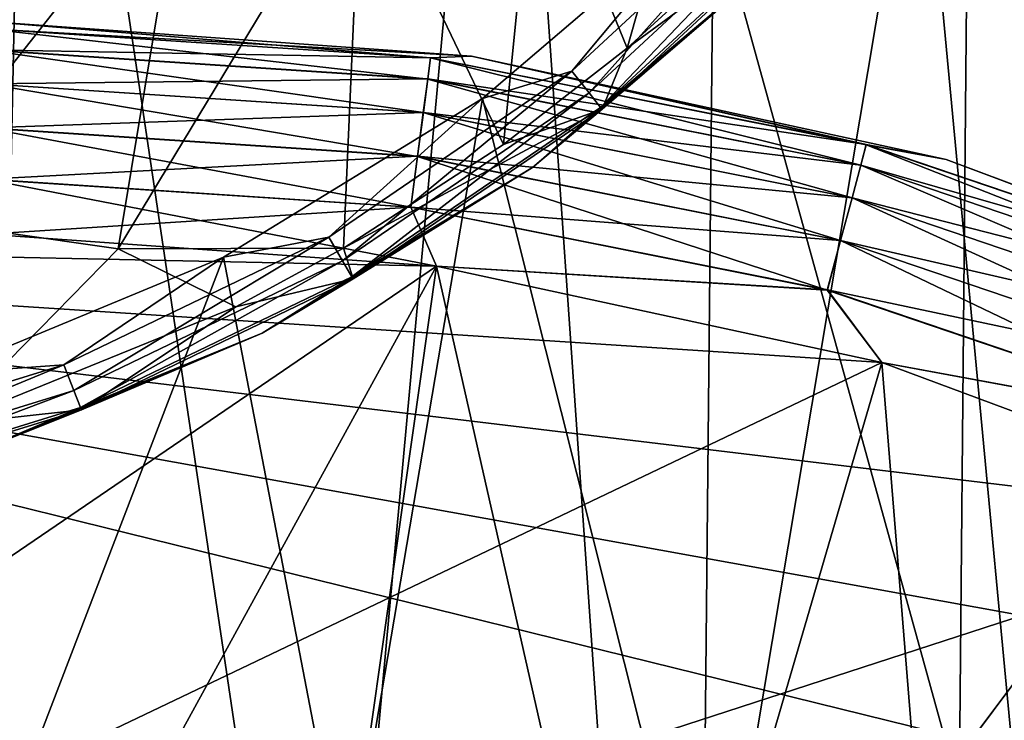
# Model space of a CAD drawing. Header units: metres. Extents: x -205 to 205, y -104 to 104.
# Tile 529 of 656: x -93.42 to -91.11, y 43.9 to 45.55. Entities that reach past the tile are written whole.
import ezdxf

# ---------------------------------------------------------------- set-up
doc = ezdxf.new("R2010")
doc.units = ezdxf.units.M
doc.layers.add('solid_01_2-CONSUMER_EHM_BOX_SW0001', color=7, linetype='CONTINUOUS')

msp = doc.modelspace()

# ---------------------------------------------------------------- linework, layer by layer
at = {"layer": 'solid_01_2-CONSUMER_EHM_BOX_SW0001'}
for points in [[(-200.010849, -74.958488), (-200.010773, 75.041512), (-0.010778, 75.04142)], [(-0.010849, -74.95858), (-200.010849, -74.958488), (-0.010778, 75.04142)], [(-91.959076, 42.820488, 75), (-76.402473, 63.637558, 75), (-185.602478, 63.645401, 75)], [(-92.726151, 42.986298, 75), (-91.959076, 42.820488, 75), (-185.602478, 63.645401, 75)], [(-93.500885, 43.041248, 75), (-92.726151, 42.986298, 75), (-185.602478, 63.645401, 75)], [(-91.959076, 42.820488, 75), (-91.220596, 42.545918, 75), (-76.402473, 63.637558, 75)], [(-91.220596, 42.545918, 75), (-90.529961, 42.169308, 75), (-76.402473, 63.637558, 75)], [(-94.903656, 47.138889, 63.099998), (-93.403656, 47.138783, 63.099998), (-93.500954, 42.541248, 63.099998)], [(-93.403656, 47.138783, 63.099998), (-92.709518, 42.476959, 63.099998), (-93.500954, 42.541248, 63.099998)], [(-93.403656, 47.138783, 63.099998), (-92.287621, 47.07291, 63.099998), (-92.709518, 42.476959, 63.099998)], [(-92.287621, 47.07291, 63.099998), (-91.95591, 42.29631, 63.099998), (-92.709518, 42.476959, 63.099998)], [(-92.287621, 47.07291, 63.099998), (-91.187531, 46.876514, 63.099998), (-91.95591, 42.29631, 63.099998)], [(-90.956551, 46.976124, 13.5), (-91.329567, 46.36731, 13.5), (-91.013229, 43.000885, 13.5)], [(-91.187531, 46.876514, 63.099998), (-91.231598, 41.994946, 63.099998), (-91.95591, 42.29631, 63.099998)], [(-91.187531, 46.876514, 63.099998), (-90.562164, 41.585911, 63.099998), (-91.231598, 41.994946, 63.099998)], [(-91.187531, 46.876514, 63.099998), (-90.117767, 46.55217, 63.099998), (-90.562164, 41.585911, 63.099998)], [(-91.329567, 46.36731, 13.5), (-91.793236, 45.824348, 13.5), (-91.013229, 43.000885, 13.5)], [(-92.211632, 46.007912, 17.615707), (-91.996483, 45.47892, 17.260666), (-91.812843, 46.123344, 17.490191)], [(-91.812843, 46.123344, 17.490191), (-91.996483, 45.47892, 17.260666), (-91.724915, 45.727737, 17.260666)], [(-93.723885, 45.082775, 17.594542), (-93.035576, 45.956886, 17.87504), (-93.444557, 46.022293, 18.003763)], [(-92.621895, 45.952061, 17.744835), (-92.286827, 45.252296, 17.260666), (-92.211632, 46.007912, 17.615707)], [(-92.211632, 46.007912, 17.615707), (-92.286827, 45.252296, 17.260666), (-91.996483, 45.47892, 17.260666)], [(-93.192398, 45.006805, 17.427259), (-93.035576, 45.956886, 17.87504), (-93.723885, 45.082775, 17.594542)], [(-93.192398, 45.006805, 17.427259), (-92.621895, 45.952061, 17.744835), (-93.035576, 45.956886, 17.87504)], [(-93.192398, 45.006805, 17.427259), (-92.662888, 45.008457, 17.260666), (-92.621895, 45.952061, 17.744835)], [(-92.621895, 45.952061, 17.744835), (-92.662888, 45.008457, 17.260666), (-92.286827, 45.252296, 17.260666)], [(-91.619408, 45.894718, 13.515164), (-92.126282, 45.424404, 13.515164), (-91.793236, 45.824348, 13.5)], [(-92.085777, 45.373604, 13.558523), (-92.126282, 45.424404, 13.515164), (-91.619408, 45.894718, 13.515164)], [(-92.085777, 45.373604, 13.558523), (-91.619408, 45.894718, 13.515164), (-91.571777, 45.850525, 13.558523)], [(-92.085777, 45.373604, 13.558523), (-91.571777, 45.850525, 13.558523), (-92.058708, 45.339664, 13.623464)], [(-91.571777, 45.850525, 13.558523), (-91.539955, 45.820995, 13.623464), (-92.058708, 45.339664, 13.623464)], [(-91.793236, 45.824348, 13.5), (-92.336136, 45.360603, 13.5), (-91.818832, 43.300419, 13.5)], [(-92.126282, 45.424404, 13.515164), (-92.336136, 45.360603, 13.5), (-91.793236, 45.824348, 13.5)], [(-92.058708, 45.339664, 13.623464), (-91.539955, 45.820995, 13.623464), (-91.652031, 45.682709, 13.7)], [(-91.793236, 45.824348, 13.5), (-91.818832, 43.300419, 13.5), (-91.013229, 43.000885, 13.5)], [(-91.652031, 45.682709, 17.098219), (-91.536041, 45.817364, 17.160311), (-92.055374, 45.335491, 17.160311)], [(-92.055374, 45.335491, 17.160311), (-91.536041, 45.817364, 17.160311), (-91.996483, 45.47892, 17.260666)], [(-91.536041, 45.817364, 17.160311), (-91.724915, 45.727737, 17.260666), (-91.996483, 45.47892, 17.260666)], [(-92.218803, 45.198635, 17.098219), (-91.652031, 45.682709, 17.098219), (-92.055374, 45.335491, 17.160311)], [(-91.652031, 45.682709, 13.7), (-91.652031, 45.682709, 17.098219), (-92.218803, 45.198635, 17.098219)], [(-92.218803, 45.198635, 13.7), (-91.652031, 45.682709, 13.7), (-92.218803, 45.198635, 17.098219)], [(-92.058708, 45.339664, 13.623464), (-91.652031, 45.682709, 13.7), (-92.218803, 45.198635, 13.7)], [(-92.458557, 45.455765, 56.62941), (-92.362022, 45.459656, 56.5), (-93.500526, 45.541248, 56.5)], [(-93.500526, 45.541248, 55.5), (-93.500526, 45.541248, 56.5), (-92.362022, 45.459656, 56.5)], [(-93.500526, 45.524212, 56.62941), (-92.458557, 45.455765, 56.62941), (-93.500526, 45.541248, 56.5)], [(-92.362022, 45.459656, 55.5), (-93.500526, 45.541248, 55.5), (-92.362022, 45.459656, 56.5)], [(-93.500526, 45.524345, 55.371098), (-93.500526, 45.541248, 55.5), (-92.362022, 45.459656, 55.5)], [(-92.458557, 45.455765, 47.62941), (-92.362022, 45.459656, 47.5), (-93.500526, 45.541248, 47.5)], [(-93.500526, 45.541248, 46.5), (-93.500526, 45.541248, 47.5), (-92.362022, 45.459656, 47.5)], [(-93.500526, 45.524212, 47.62941), (-92.458557, 45.455765, 47.62941), (-93.500526, 45.541248, 47.5)], [(-92.362022, 45.459656, 46.5), (-93.500526, 45.541248, 46.5), (-92.362022, 45.459656, 47.5)], [(-93.500526, 45.524345, 46.371098), (-93.500526, 45.541248, 46.5), (-92.362022, 45.459656, 46.5)], [(-93.500526, 45.524345, 55.371098), (-92.458534, 45.455902, 55.371098), (-93.500534, 45.474457, 55.25034)], [(-93.500526, 45.524345, 46.371098), (-92.458534, 45.455902, 46.371098), (-93.500534, 45.474457, 46.25034)], [(-93.500534, 45.474194, 56.750114), (-92.465088, 45.406178, 56.750114), (-93.500526, 45.524212, 56.62941)], [(-93.500534, 45.474194, 47.750114), (-92.465088, 45.406178, 47.750114), (-93.500526, 45.524212, 47.62941)], [(-93.500526, 45.524345, 55.371098), (-92.362022, 45.459656, 55.5), (-92.458534, 45.455902, 55.371098)], [(-93.500526, 45.524345, 46.371098), (-92.362022, 45.459656, 46.5), (-92.458534, 45.455902, 46.371098)], [(-92.465088, 45.406178, 56.750114), (-92.458557, 45.455765, 56.62941), (-93.500526, 45.524212, 56.62941)], [(-92.465088, 45.406178, 47.750114), (-92.458557, 45.455765, 47.62941), (-93.500526, 45.524212, 47.62941)], [(-93.500534, 45.474457, 55.25034), (-92.465057, 45.406441, 55.25034), (-93.500549, 45.394985, 55.146633)], [(-93.500534, 45.474457, 46.25034), (-92.465057, 45.406441, 46.25034), (-93.500549, 45.394985, 46.146633)], [(-93.500549, 45.394615, 56.853737), (-92.475487, 45.327282, 56.853737), (-93.500534, 45.474194, 56.750114)], [(-93.500549, 45.394615, 47.853737), (-92.475487, 45.327282, 47.853737), (-93.500534, 45.474194, 47.750114)], [(-92.458534, 45.455902, 55.371098), (-92.465057, 45.406441, 55.25034), (-93.500534, 45.474457, 55.25034)], [(-92.458534, 45.455902, 46.371098), (-92.465057, 45.406441, 46.25034), (-93.500534, 45.474457, 46.25034)], [(-92.475487, 45.327282, 56.853737), (-92.465088, 45.406178, 56.750114), (-93.500534, 45.474194, 56.750114)], [(-92.475487, 45.327282, 47.853737), (-92.465088, 45.406178, 47.750114), (-93.500534, 45.474194, 47.750114)], [(-92.055374, 45.335491, 17.160311), (-91.996483, 45.47892, 17.260666), (-92.286827, 45.252296, 17.260666)], [(-92.465088, 45.406178, 56.750114), (-91.44738, 45.203594, 56.750114), (-92.458557, 45.455765, 56.62941)], [(-92.465088, 45.406178, 47.750114), (-91.44738, 45.203594, 47.750114), (-92.458557, 45.455765, 47.62941)], [(-92.458534, 45.455902, 55.371098), (-91.434387, 45.252033, 55.371098), (-92.465057, 45.406441, 55.25034)], [(-92.458534, 45.455902, 46.371098), (-91.434387, 45.252033, 46.371098), (-92.465057, 45.406441, 46.25034)], [(-92.458557, 45.455765, 56.62941), (-91.434425, 45.251904, 56.62941), (-92.362022, 45.459656, 56.5)], [(-92.458557, 45.455765, 47.62941), (-91.434425, 45.251904, 47.62941), (-92.362022, 45.459656, 47.5)], [(-91.44738, 45.203594, 56.750114), (-91.434425, 45.251904, 56.62941), (-92.458557, 45.455765, 56.62941)], [(-91.44738, 45.203594, 47.750114), (-91.434425, 45.251904, 47.62941), (-92.458557, 45.455765, 47.62941)], [(-92.458534, 45.455902, 55.371098), (-92.362022, 45.459656, 55.5), (-91.434387, 45.252033, 55.371098)], [(-92.458534, 45.455902, 46.371098), (-92.362022, 45.459656, 46.5), (-91.434387, 45.252033, 46.371098)], [(-91.434425, 45.251904, 56.62941), (-91.246712, 45.216869, 56.5), (-92.362022, 45.459656, 56.5)], [(-92.362022, 45.459656, 55.5), (-92.362022, 45.459656, 56.5), (-91.246712, 45.216869, 56.5)], [(-91.246712, 45.216869, 55.5), (-92.362022, 45.459656, 55.5), (-91.246712, 45.216869, 56.5)], [(-91.434387, 45.252033, 55.371098), (-92.362022, 45.459656, 55.5), (-91.246712, 45.216869, 55.5)], [(-91.434425, 45.251904, 47.62941), (-91.246712, 45.216869, 47.5), (-92.362022, 45.459656, 47.5)], [(-92.362022, 45.459656, 46.5), (-92.362022, 45.459656, 47.5), (-91.246712, 45.216869, 47.5)], [(-91.246712, 45.216869, 46.5), (-92.362022, 45.459656, 46.5), (-91.246712, 45.216869, 47.5)], [(-91.434387, 45.252033, 46.371098), (-92.362022, 45.459656, 46.5), (-91.246712, 45.216869, 46.5)], [(-92.465057, 45.406441, 55.25034), (-92.475441, 45.327648, 55.146633), (-93.500549, 45.394985, 55.146633)], [(-92.465057, 45.406441, 46.25034), (-92.475441, 45.327648, 46.146633), (-93.500549, 45.394985, 46.146633)], [(-92.126282, 45.424404, 13.515164), (-92.697594, 45.034889, 13.515164), (-92.336136, 45.360603, 13.5)], [(-92.665108, 44.978622, 13.558523), (-92.697594, 45.034889, 13.515164), (-92.126282, 45.424404, 13.515164)], [(-92.665108, 44.978622, 13.558523), (-92.126282, 45.424404, 13.515164), (-92.085777, 45.373604, 13.558523)], [(-92.475487, 45.327282, 56.853737), (-91.467987, 45.126728, 56.853737), (-92.465088, 45.406178, 56.750114)], [(-92.475487, 45.327282, 47.853737), (-91.467987, 45.126728, 47.853737), (-92.465088, 45.406178, 47.750114)], [(-92.465057, 45.406441, 55.25034), (-91.447311, 45.203846, 55.25034), (-92.475441, 45.327648, 55.146633)], [(-92.465057, 45.406441, 46.25034), (-91.447311, 45.203846, 46.25034), (-92.475441, 45.327648, 46.146633)], [(-91.467987, 45.126728, 56.853737), (-91.44738, 45.203594, 56.750114), (-92.465088, 45.406178, 56.750114)], [(-91.467987, 45.126728, 47.853737), (-91.44738, 45.203594, 47.750114), (-92.465088, 45.406178, 47.750114)], [(-91.434387, 45.252033, 55.371098), (-91.447311, 45.203846, 55.25034), (-92.465057, 45.406441, 55.25034)], [(-91.434387, 45.252033, 46.371098), (-91.447311, 45.203846, 46.25034), (-92.465057, 45.406441, 46.25034)], [(-93.500549, 45.394985, 55.146633), (-92.475441, 45.327648, 55.146633), (-93.500565, 45.291363, 55.067051)], [(-93.500549, 45.394985, 46.146633), (-92.475441, 45.327648, 46.146633), (-93.500565, 45.291363, 46.067051)], [(-93.500565, 45.290909, 56.933208), (-92.489037, 45.224464, 56.933208), (-93.500549, 45.394615, 56.853737)], [(-93.500565, 45.290909, 47.933208), (-92.489037, 45.224464, 47.933208), (-93.500549, 45.394615, 47.853737)], [(-92.489037, 45.224464, 56.933208), (-92.475487, 45.327282, 56.853737), (-93.500549, 45.394615, 56.853737)], [(-92.489037, 45.224464, 47.933208), (-92.475487, 45.327282, 47.853737), (-93.500549, 45.394615, 47.853737)], [(-92.336136, 45.360603, 13.5), (-92.944901, 44.987503, 13.5), (-92.655647, 43.481304, 13.5)], [(-92.697594, 45.034889, 13.515164), (-92.944901, 44.987503, 13.5), (-92.336136, 45.360603, 13.5)], [(-92.665108, 44.978622, 13.558523), (-92.085777, 45.373604, 13.558523), (-92.643402, 44.941029, 13.623464)], [(-92.336136, 45.360603, 13.5), (-92.655647, 43.481304, 13.5), (-91.818832, 43.300419, 13.5)], [(-92.085777, 45.373604, 13.558523), (-92.058708, 45.339664, 13.623464), (-92.643402, 44.941029, 13.623464)], [(-92.055374, 45.335491, 17.160311), (-92.286827, 45.252296, 17.260666), (-92.662888, 45.008457, 17.260666)], [(-92.640732, 44.936401, 17.160311), (-92.055374, 45.335491, 17.160311), (-92.662888, 45.008457, 17.260666)], [(-92.643402, 44.941029, 13.623464), (-92.058708, 45.339664, 13.623464), (-92.218803, 45.198635, 13.7)], [(-92.218803, 45.198635, 17.098219), (-92.055374, 45.335491, 17.160311), (-92.640732, 44.936401, 17.160311)], [(-92.475441, 45.327648, 55.146633), (-92.488976, 45.224915, 55.067051), (-93.500565, 45.291363, 55.067051)], [(-92.475441, 45.327648, 46.146633), (-92.488976, 45.224915, 46.067051), (-93.500565, 45.291363, 46.067051)], [(-92.489037, 45.224464, 56.933208), (-91.494843, 45.026558, 56.933208), (-92.475487, 45.327282, 56.853737)], [(-92.489037, 45.224464, 47.933208), (-91.494843, 45.026558, 47.933208), (-92.475487, 45.327282, 47.853737)], [(-92.475441, 45.327648, 55.146633), (-91.467888, 45.127087, 55.146633), (-92.488976, 45.224915, 55.067051)], [(-92.475441, 45.327648, 46.146633), (-91.467888, 45.127087, 46.146633), (-92.488976, 45.224915, 46.067051)], [(-91.494843, 45.026558, 56.933208), (-91.467987, 45.126728, 56.853737), (-92.475487, 45.327282, 56.853737)], [(-91.494843, 45.026558, 47.933208), (-91.467987, 45.126728, 47.853737), (-92.475487, 45.327282, 47.853737)], [(-91.447311, 45.203846, 55.25034), (-91.467888, 45.127087, 55.146633), (-92.475441, 45.327648, 55.146633)], [(-91.447311, 45.203846, 46.25034), (-91.467888, 45.127087, 46.146633), (-92.475441, 45.327648, 46.146633)], [(-93.500565, 45.291363, 55.067051), (-92.488976, 45.224915, 55.067051), (-93.50058, 45.170658, 55.017036)], [(-93.500565, 45.291363, 46.067051), (-92.488976, 45.224915, 46.067051), (-93.50058, 45.170658, 46.017036)], [(-93.50058, 45.170151, 56.983097), (-92.504814, 45.104744, 56.983097), (-93.500565, 45.290909, 56.933208)], [(-93.50058, 45.170151, 47.983097), (-92.504814, 45.104744, 47.983097), (-93.500565, 45.290909, 47.933208)], [(-92.504814, 45.104744, 56.983097), (-92.489037, 45.224464, 56.933208), (-93.500565, 45.290909, 56.933208)], [(-92.504814, 45.104744, 47.983097), (-92.489037, 45.224464, 47.933208), (-93.500565, 45.290909, 47.933208)], [(-91.44738, 45.203594, 56.750114), (-90.464813, 44.8699, 56.750114), (-91.434425, 45.251904, 56.62941)], [(-91.44738, 45.203594, 47.750114), (-90.464813, 44.8699, 47.750114), (-91.434425, 45.251904, 47.62941)], [(-91.434387, 45.252033, 55.371098), (-90.445618, 44.916233, 55.371098), (-91.447311, 45.203846, 55.25034)], [(-91.434387, 45.252033, 46.371098), (-90.445618, 44.916233, 46.371098), (-91.447311, 45.203846, 46.25034)], [(-91.434425, 45.251904, 56.62941), (-90.445671, 44.916107, 56.62941), (-91.246712, 45.216869, 56.5)], [(-90.464813, 44.8699, 56.750114), (-90.445671, 44.916107, 56.62941), (-91.434425, 45.251904, 56.62941)], [(-91.434425, 45.251904, 47.62941), (-90.445671, 44.916107, 47.62941), (-91.246712, 45.216869, 47.5)], [(-90.464813, 44.8699, 47.750114), (-90.445671, 44.916107, 47.62941), (-91.434425, 45.251904, 47.62941)], [(-91.434387, 45.252033, 55.371098), (-91.246712, 45.216869, 55.5), (-90.445618, 44.916233, 55.371098)], [(-91.434387, 45.252033, 46.371098), (-91.246712, 45.216869, 46.5), (-90.445618, 44.916233, 46.371098)], [(-92.488976, 45.224915, 55.067051), (-92.504753, 45.105244, 55.017036), (-93.50058, 45.170658, 55.017036)], [(-92.488976, 45.224915, 46.067051), (-92.504753, 45.105244, 46.017036), (-93.50058, 45.170658, 46.017036)], [(-92.504814, 45.104744, 56.983097), (-91.526115, 44.90992, 56.983097), (-92.489037, 45.224464, 56.933208)], [(-92.504814, 45.104744, 47.983097), (-91.526115, 44.90992, 47.983097), (-92.489037, 45.224464, 47.933208)], [(-92.488976, 45.224915, 55.067051), (-91.49472, 45.026997, 55.067051), (-92.504753, 45.105244, 55.017036)], [(-92.488976, 45.224915, 46.067051), (-91.49472, 45.026997, 46.067051), (-92.504753, 45.105244, 46.017036)], [(-91.526115, 44.90992, 56.983097), (-91.494843, 45.026558, 56.933208), (-92.489037, 45.224464, 56.933208)], [(-91.526115, 44.90992, 47.983097), (-91.494843, 45.026558, 47.933208), (-92.489037, 45.224464, 47.933208)], [(-91.467888, 45.127087, 55.146633), (-91.49472, 45.026997, 55.067051), (-92.488976, 45.224915, 55.067051)], [(-91.467888, 45.127087, 46.146633), (-91.49472, 45.026997, 46.067051), (-92.488976, 45.224915, 46.067051)], [(-90.445671, 44.916107, 56.62941), (-90.177307, 44.817829, 56.5), (-91.246712, 45.216869, 56.5)], [(-91.246712, 45.216869, 55.5), (-91.246712, 45.216869, 56.5), (-90.177307, 44.817829, 56.5)], [(-90.177307, 44.817829, 55.5), (-91.246712, 45.216869, 55.5), (-90.177307, 44.817829, 56.5)], [(-90.445618, 44.916233, 55.371098), (-91.246712, 45.216869, 55.5), (-90.177307, 44.817829, 55.5)], [(-90.445671, 44.916107, 47.62941), (-90.177307, 44.817829, 47.5), (-91.246712, 45.216869, 47.5)], [(-91.246712, 45.216869, 46.5), (-91.246712, 45.216869, 47.5), (-90.177307, 44.817829, 47.5)], [(-90.177307, 44.817829, 46.5), (-91.246712, 45.216869, 46.5), (-90.177307, 44.817829, 47.5)], [(-90.445618, 44.916233, 46.371098), (-91.246712, 45.216869, 46.5), (-90.177307, 44.817829, 46.5)], [(-92.854332, 44.809185, 17.098219), (-92.218803, 45.198635, 17.098219), (-92.640732, 44.936401, 17.160311)], [(-92.218803, 45.198635, 13.7), (-92.218803, 45.198635, 17.098219), (-92.854332, 44.809185, 17.098219)], [(-92.854332, 44.809185, 13.7), (-92.218803, 45.198635, 13.7), (-92.854332, 44.809185, 17.098219)], [(-92.643402, 44.941029, 13.623464), (-92.218803, 45.198635, 13.7), (-92.854332, 44.809185, 13.7)], [(-91.467987, 45.126728, 56.853737), (-90.495277, 44.796383, 56.853737), (-91.44738, 45.203594, 56.750114)], [(-91.467987, 45.126728, 47.853737), (-90.495277, 44.796383, 47.853737), (-91.44738, 45.203594, 47.750114)], [(-91.447311, 45.203846, 55.25034), (-90.464714, 44.870144, 55.25034), (-91.467888, 45.127087, 55.146633)], [(-91.447311, 45.203846, 46.25034), (-90.464714, 44.870144, 46.25034), (-91.467888, 45.127087, 46.146633)], [(-90.495277, 44.796383, 56.853737), (-90.464813, 44.8699, 56.750114), (-91.44738, 45.203594, 56.750114)], [(-90.495277, 44.796383, 47.853737), (-90.464813, 44.8699, 47.750114), (-91.44738, 45.203594, 47.750114)], [(-90.445618, 44.916233, 55.371098), (-90.464714, 44.870144, 55.25034), (-91.447311, 45.203846, 55.25034)], [(-90.445618, 44.916233, 46.371098), (-90.464714, 44.870144, 46.25034), (-91.447311, 45.203846, 46.25034)], [(-93.500595, 45.041248, 55), (-93.50058, 45.170658, 55.017036), (-92.504753, 45.105244, 55.017036)], [(-93.500595, 45.041248, 46), (-93.50058, 45.170658, 46.017036), (-92.504753, 45.105244, 46.017036)], [(-93.50058, 45.170151, 47.983097), (-93.500595, 45.041248, 48), (-92.444176, 44.966312, 48)], [(-93.50058, 45.170151, 56.983097), (-93.500595, 45.041248, 57), (-92.444176, 44.966312, 57)], [(-93.50058, 45.170151, 47.983097), (-92.444176, 44.966312, 48), (-92.504814, 45.104744, 47.983097)], [(-93.50058, 45.170151, 56.983097), (-92.444176, 44.966312, 57), (-92.504814, 45.104744, 56.983097)], [(-91.494843, 45.026558, 56.933208), (-90.534981, 44.700577, 56.933208), (-91.467987, 45.126728, 56.853737)], [(-91.494843, 45.026558, 47.933208), (-90.534981, 44.700577, 47.933208), (-91.467987, 45.126728, 47.853737)], [(-91.467888, 45.127087, 55.146633), (-90.49514, 44.796726, 55.146633), (-91.49472, 45.026997, 55.067051)], [(-91.467888, 45.127087, 46.146633), (-90.49514, 44.796726, 46.146633), (-91.49472, 45.026997, 46.067051)], [(-90.534981, 44.700577, 56.933208), (-90.495277, 44.796383, 56.853737), (-91.467987, 45.126728, 56.853737)], [(-90.534981, 44.700577, 47.933208), (-90.495277, 44.796383, 47.853737), (-91.467987, 45.126728, 47.853737)], [(-90.464714, 44.870144, 55.25034), (-90.49514, 44.796726, 55.146633), (-91.467888, 45.127087, 55.146633)], [(-90.464714, 44.870144, 46.25034), (-90.49514, 44.796726, 46.146633), (-91.467888, 45.127087, 46.146633)], [(-92.444176, 44.966312, 55), (-93.500595, 45.041248, 55), (-92.504753, 45.105244, 55.017036)], [(-92.444176, 44.966312, 46), (-93.500595, 45.041248, 46), (-92.504753, 45.105244, 46.017036)], [(-92.504814, 45.104744, 47.983097), (-92.444176, 44.966312, 48), (-91.526115, 44.90992, 47.983097)], [(-92.504814, 45.104744, 56.983097), (-92.444176, 44.966312, 57), (-91.526115, 44.90992, 56.983097)], [(-92.444176, 44.966312, 55), (-92.504753, 45.105244, 55.017036), (-91.525978, 44.910408, 55.017036)], [(-91.49472, 45.026997, 55.067051), (-91.525978, 44.910408, 55.017036), (-92.504753, 45.105244, 55.017036)], [(-92.444176, 44.966312, 46), (-92.504753, 45.105244, 46.017036), (-91.525978, 44.910408, 46.017036)], [(-91.49472, 45.026997, 46.067051), (-91.525978, 44.910408, 46.017036), (-92.504753, 45.105244, 46.017036)], [(-93.192398, 45.006805, 17.427259), (-93.723885, 45.082775, 17.594542), (-93.598366, 44.593674, 17.260666)], [(-96.0224, 45.041611, 55), (-88.590729, 43.209808, 55), (-93.500954, 42.541248, 55)], [(-96.0224, 45.041611, 55), (-93.500595, 45.041248, 55), (-92.444176, 44.966312, 55)], [(-96.0224, 45.041611, 55), (-92.444176, 44.966312, 55), (-91.398178, 44.740223, 55)], [(-96.0224, 45.041611, 55), (-91.398178, 44.740223, 55), (-90.391174, 44.365818, 55)], [(-96.0224, 45.041611, 55), (-90.391174, 44.365818, 55), (-89.449356, 43.852249, 55)], [(-96.0224, 45.041611, 55), (-89.449356, 43.852249, 55), (-88.590729, 43.209808, 55)], [(-92.444176, 44.966312, 48), (-93.500595, 45.041248, 48), (-96.000938, 42.541607, 48)], [(-92.444176, 44.966312, 57), (-93.500595, 45.041248, 57), (-96.000938, 42.541607, 57)], [(-93.500885, 43.041248, 46), (-93.500595, 45.041248, 46), (-92.444176, 44.966312, 46)], [(-92.697594, 45.034889, 13.515164), (-93.32058, 44.734879, 13.515164), (-92.944901, 44.987503, 13.5)], [(-93.296844, 44.674393, 13.558523), (-93.32058, 44.734879, 13.515164), (-92.697594, 45.034889, 13.515164)], [(-93.296844, 44.674393, 13.558523), (-92.697594, 45.034889, 13.515164), (-92.665108, 44.978622, 13.558523)], [(-93.192398, 45.006805, 17.427259), (-92.916519, 44.871117, 17.260666), (-92.662888, 45.008457, 17.260666)], [(-92.640732, 44.936401, 17.160311), (-92.662888, 45.008457, 17.260666), (-92.916519, 44.871117, 17.260666)], [(-91.526115, 44.90992, 56.983097), (-90.581207, 44.58902, 56.983097), (-91.494843, 45.026558, 56.933208)], [(-91.526115, 44.90992, 47.983097), (-90.581207, 44.58902, 47.983097), (-91.494843, 45.026558, 47.933208)], [(-91.49472, 45.026997, 55.067051), (-90.534805, 44.700993, 55.067051), (-91.525978, 44.910408, 55.017036)], [(-91.49472, 45.026997, 46.067051), (-90.534805, 44.700993, 46.067051), (-91.525978, 44.910408, 46.017036)], [(-90.581207, 44.58902, 56.983097), (-90.534981, 44.700577, 56.933208), (-91.494843, 45.026558, 56.933208)], [(-90.581207, 44.58902, 47.983097), (-90.534981, 44.700577, 47.933208), (-91.494843, 45.026558, 47.933208)], [(-90.49514, 44.796726, 55.146633), (-90.534805, 44.700993, 55.067051), (-91.49472, 45.026997, 55.067051)], [(-90.49514, 44.796726, 46.146633), (-90.534805, 44.700993, 46.067051), (-91.49472, 45.026997, 46.067051)], [(-92.944901, 44.987503, 13.5), (-93.604538, 44.71423, 13.5), (-93.500816, 43.541248, 13.5)], [(-93.32058, 44.734879, 13.515164), (-93.604538, 44.71423, 13.5), (-92.944901, 44.987503, 13.5)], [(-93.192398, 45.006805, 17.427259), (-93.598366, 44.593674, 17.260666), (-92.916519, 44.871117, 17.260666)], [(-92.944901, 44.987503, 13.5), (-93.500816, 43.541248, 13.5), (-92.655647, 43.481304, 13.5)], [(-91.398178, 44.740223, 48), (-92.444176, 44.966312, 48), (-96.000938, 42.541607, 48)], [(-91.398178, 44.740223, 57), (-92.444176, 44.966312, 57), (-96.000938, 42.541607, 57)], [(-92.726151, 42.986298, 46), (-93.500885, 43.041248, 46), (-92.444176, 44.966312, 46)], [(-93.296844, 44.674393, 13.558523), (-92.665108, 44.978622, 13.558523), (-93.280983, 44.633984, 13.623464)], [(-92.665108, 44.978622, 13.558523), (-92.643402, 44.941029, 13.623464), (-93.280983, 44.633984, 13.623464)], [(-91.959076, 42.820488, 46), (-92.726151, 42.986298, 46), (-92.444176, 44.966312, 46)], [(-91.526115, 44.90992, 47.983097), (-92.444176, 44.966312, 48), (-91.398178, 44.740223, 48)], [(-91.526115, 44.90992, 56.983097), (-92.444176, 44.966312, 57), (-91.398178, 44.740223, 57)], [(-91.398178, 44.740223, 55), (-92.444176, 44.966312, 55), (-91.525978, 44.910408, 55.017036)], [(-91.398178, 44.740223, 46), (-92.444176, 44.966312, 46), (-91.525978, 44.910408, 46.017036)], [(-91.959076, 42.820488, 46), (-92.444176, 44.966312, 46), (-91.398178, 44.740223, 46)], [(-93.280983, 44.633984, 13.623464), (-92.643402, 44.941029, 13.623464), (-92.854332, 44.809185, 13.7)], [(-92.854332, 44.809185, 17.098219), (-92.640732, 44.936401, 17.160311), (-93.27903, 44.629013, 17.160311)], [(-93.27903, 44.629013, 17.160311), (-92.640732, 44.936401, 17.160311), (-92.916519, 44.871117, 17.260666)], [(-91.526115, 44.90992, 47.983097), (-91.398178, 44.740223, 48), (-90.581207, 44.58902, 47.983097)], [(-91.526115, 44.90992, 56.983097), (-91.398178, 44.740223, 57), (-90.581207, 44.58902, 56.983097)], [(-91.398178, 44.740223, 55), (-91.525978, 44.910408, 55.017036), (-90.581017, 44.589485, 55.017036)], [(-90.534805, 44.700993, 55.067051), (-90.581017, 44.589485, 55.017036), (-91.525978, 44.910408, 55.017036)], [(-91.398178, 44.740223, 46), (-91.525978, 44.910408, 46.017036), (-90.581017, 44.589485, 46.017036)], [(-90.534805, 44.700993, 46.067051), (-90.581017, 44.589485, 46.017036), (-91.525978, 44.910408, 46.017036)], [(-93.27903, 44.629013, 17.160311), (-92.916519, 44.871117, 17.260666), (-93.598366, 44.593674, 17.260666)], [(-93.542953, 44.523949, 17.098219), (-92.854332, 44.809185, 17.098219), (-93.27903, 44.629013, 17.160311)], [(-92.854332, 44.809185, 13.7), (-92.854332, 44.809185, 17.098219), (-93.542953, 44.523949, 17.098219)], [(-93.542953, 44.523949, 13.7), (-92.854332, 44.809185, 13.7), (-93.542953, 44.523949, 17.098219)], [(-93.280983, 44.633984, 13.623464), (-92.854332, 44.809185, 13.7), (-93.542953, 44.523949, 13.7)], [(-90.391174, 44.365818, 48), (-91.398178, 44.740223, 48), (-96.000938, 42.541607, 48)], [(-90.391174, 44.365818, 57), (-91.398178, 44.740223, 57), (-96.000938, 42.541607, 57)], [(-93.32058, 44.734879, 13.515164), (-93.981323, 44.531067, 13.515164), (-93.604538, 44.71423, 13.5)], [(-93.966866, 44.46772, 13.558523), (-93.981323, 44.531067, 13.515164), (-93.32058, 44.734879, 13.515164)], [(-93.966866, 44.46772, 13.558523), (-93.32058, 44.734879, 13.515164), (-93.296844, 44.674393, 13.558523)], [(-91.220596, 42.545918, 46), (-91.959076, 42.820488, 46), (-91.398178, 44.740223, 46)], [(-90.581207, 44.58902, 47.983097), (-91.398178, 44.740223, 48), (-90.391174, 44.365818, 48)], [(-90.581207, 44.58902, 56.983097), (-91.398178, 44.740223, 57), (-90.391174, 44.365818, 57)], [(-90.391174, 44.365818, 55), (-91.398178, 44.740223, 55), (-90.581017, 44.589485, 55.017036)], [(-90.391174, 44.365818, 46), (-91.398178, 44.740223, 46), (-90.581017, 44.589485, 46.017036)], [(-91.220596, 42.545918, 46), (-91.398178, 44.740223, 46), (-90.391174, 44.365818, 46)], [(-93.966866, 44.46772, 13.558523), (-93.296844, 44.674393, 13.558523), (-93.957207, 44.4254, 13.623464)], [(-93.296844, 44.674393, 13.558523), (-93.280983, 44.633984, 13.623464), (-93.957207, 44.4254, 13.623464)], [(-93.957207, 44.4254, 13.623464), (-93.280983, 44.633984, 13.623464), (-93.542953, 44.523949, 13.7)], [(-93.542953, 44.523949, 17.098219), (-93.27903, 44.629013, 17.160311), (-93.956017, 44.420189, 17.160311)], [(-93.956017, 44.420189, 17.160311), (-93.27903, 44.629013, 17.160311), (-93.598366, 44.593674, 17.260666)], [(-89.449356, 43.852249, 48), (-90.391174, 44.365818, 48), (-96.000938, 42.541607, 48)], [(-89.449356, 43.852249, 57), (-90.391174, 44.365818, 57), (-96.000938, 42.541607, 57)], [(-90.529961, 42.169308, 46), (-91.220596, 42.545918, 46), (-90.391174, 44.365818, 46)]]:
    msp.add_3dface(points, dxfattribs=at)

doc.saveas('drawing.dxf')
